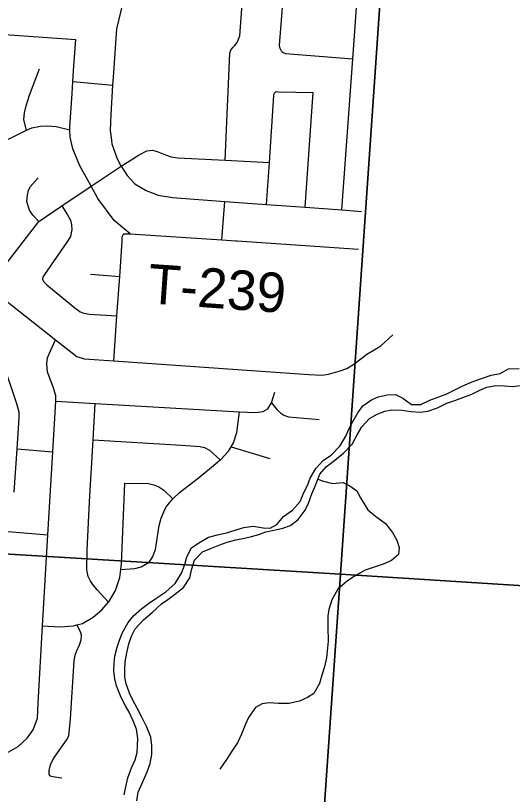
# Model space of a CAD drawing. Extents: x 114843 to 284848, y 317643 to 566895.
# Drawn here: x 244942 to 248717, y 362810 to 368726 of the extents above; entities that cross this region are included whole.
import ezdxf

# ---------------------------------------------------------------- set-up
doc = ezdxf.new("R2010")
doc.units = 0
for name, color, linetype in [('GM_X_Minor_River', 7, 'Continuous'), ('GM_X_Section', 7, 'Continuous'), ('GM_X_Township_Road', 7, 'Continuous'), ('GM_X_Township_Road_Text', 7, 'Continuous')]:
    doc.layers.add(name, color=color, linetype=linetype)

msp = doc.modelspace()

# ---------------------------------------------------------------- linework, layer by layer
at = {"layer": 'GM_X_Minor_River'}
for points in [[(245768.2, 362806.3), (245780.1, 362868.4), (245794, 362936.6), (245823.9, 363010.8), (245849.8, 363072.9), (245865.7, 363129), (245869.6, 363183.1), (245871.5, 363235.2), (245861.5, 363305.3), (245835.5, 363369.4), (245805.4, 363433.5), (245777.4, 363483.6), (245745.4, 363545.7), (245709.4, 363633.8), (245695.3, 363687.9), (245689.3, 363746), (245691.2, 363806.1), (245697.2, 363860.2), (245715.1, 363928.3), (245731, 363980.4), (245754.9, 364038.6), (245796.7, 364114.8), (245838.6, 364166.9), (245902.4, 364221.1), (245952.3, 364261.2), (246008.2, 364297.4), (246084, 364347.5), (246153.8, 364411.7), (246203.6, 364489.9), (246227.5, 364556.1), (246243.5, 364614.2), (246279.3, 364682.4), (246333.2, 364720.5), (246407, 364762.7), (246476.9, 364780.8), (246554.7, 364798.9), (246626.6, 364821), (246676.5, 364837.1), (246748.4, 364847.2), (246824.3, 364835.3), (246876.2, 364833.3), (246928.1, 364859.4), (246977.9, 364921.6), (247045.8, 364967.8), (247103.6, 365034), (247133.5, 365104.1), (247159.4, 365156.3), (247181.3, 365212.4), (247223.1, 365284.6), (247282.9, 365348.8), (247338.8, 365386.9), (247406.6, 365455.1), (247450.5, 365531.3), (247474.4, 365583.4), (247502.3, 365637.6), (247542.1, 365707.7), (247580, 365761.9), (247645.9, 365808), (247695.8, 365830.1), (247767.6, 365846.2), (247827.5, 365846.3), (247885.4, 365820.3), (247949.4, 365770.3), (248021.3, 365772.4), (248089.1, 365804.5), (248157, 365828.7), (248218.9, 365852.8), (248284.7, 365884.9), (248340.6, 365913), (248410.5, 365943.2), (248482.3, 365969.3), (248556.2, 365993.4), (248624, 366007.5), (248687.9, 366043.7), (248767.8, 366045.8)], [(245862.1, 362760.3), (245874, 362826.5), (245905.9, 362900.6), (245941.7, 362980.8), (245963.6, 363045), (245977.5, 363113.1), (245977.4, 363181.3), (245969.4, 363245.4), (245939.4, 363319.5), (245903.3, 363391.6), (245865.3, 363465.6), (245831.3, 363529.7), (245807.3, 363579.8), (245783.3, 363649.9), (245773.2, 363700), (245771.2, 363758.1), (245775.1, 363816.2), (245787, 363886.3), (245802.9, 363954.5), (245822.8, 364010.6), (245850.7, 364066.7), (245914.5, 364136.9), (245980.3, 364191.1), (246050.2, 364257.3), (246100, 364291.4), (246149.9, 364329.6), (246217.7, 364381.7), (246265.6, 364453.9), (246281.5, 364522.1), (246301.4, 364590.2), (246363.2, 364652.4), (246431.1, 364680.5), (246492.9, 364704.7), (246550.8, 364724.8), (246616.7, 364742.9), (246682.6, 364755), (246734.5, 364769.1), (246790.4, 364785.1), (246844.3, 364803.2), (246916.1, 364819.4), (246972, 364831.4), (247031.9, 364853.6), (247089.8, 364897.7), (247143.6, 364969.9), (247167.5, 365022), (247193.4, 365094.2), (247223.2, 365164.4), (247253.1, 365242.5), (247303, 365298.7), (247366.8, 365348.9), (247432.6, 365401), (247500.5, 365469.2), (247536.3, 365541.4), (247572.2, 365601.6), (247630, 365665.8), (247689.9, 365697.9), (247747.8, 365720), (247801.7, 365730.1), (247879.6, 365728.1), (247945.5, 365718.2), (248019.4, 365712.3), (248075.2, 365720.4), (248149.1, 365746.5), (248218.9, 365782.6), (248278.8, 365802.7), (248340.7, 365824.9), (248408.6, 365849), (248468.4, 365881.1), (248522.3, 365903.2), (248590.2, 365915.3), (248658.1, 365913.4), (248716, 365907.4), (248781.9, 365915.5)], [(247238.7, 365204.7), (247281.1, 365188.5), (247351, 365172.5), (247430.9, 365178.6), (247482.8, 365154.6), (247534.8, 365114.6), (247562.8, 365062.6), (247618.8, 364970.4), (247676.8, 364924.4), (247752.7, 364866.4), (247806.7, 364800.3), (247838.7, 364740.3), (247856.7, 364684.2), (247850.8, 364632.1), (247798.9, 364585.9), (247735.1, 364559.8), (247597.3, 364513.6), (247523.5, 364469.4), (247463.6, 364433.3), (247391.8, 364369.1), (247346, 364286.9), (247322.1, 364214.7), (247314.2, 364162.6), (247314.3, 364080.5), (247318.4, 363974.3), (247312.4, 363922.2), (247304.5, 363848), (247288.6, 363779.9), (247268.7, 363715.7), (247250.8, 363651.6), (247209, 363575.4), (247159.1, 363545.3), (247099.2, 363517.2), (247019.4, 363501), (246939.5, 363500.9), (246869.6, 363504.9), (246815.7, 363498.8), (246763.8, 363470.7), (246712, 363394.5), (246690.1, 363342.4), (246658.2, 363268.2), (246628.4, 363202), (246590.5, 363145.9), (246544.6, 363075.7), (246492.8, 363001.5)]]:
    msp.add_lwpolyline(points, dxfattribs=at)
at = {"layer": 'GM_X_Section'}
for points in [[(242304.8, 369841.8), (244964.1, 369640.7), (247615.2, 369437.9), (247753.2, 369434.4), (247410, 364482.3), (242001.9, 364809.8)], [(247753.2, 369434.4), (250384.4, 369240.7), (253095.5, 369054.6), (252712.1, 364146.3), (247410, 364482.3)], [(242001.9, 364809.8), (247410, 364482.3), (247032.5, 359055.9), (241626.2, 359407.6)], [(247410, 364482.3), (252712.1, 364146.3), (252372.7, 358690.1), (247032.5, 359055.9)]]:
    msp.add_lwpolyline(points, close=True, dxfattribs=at)
at = {"layer": 'GM_X_Township_Road'}
for p, q in [((245377.7, 368223.8), (245681.7, 368197)), ((247143.1, 367269.4), (247203, 368141.8)), ((246508.6, 367022), (246531.1, 367314.1)), ((246531.1, 367314.1), (246849.1, 367290.9)), ((245511.7, 366760.9), (245733.1, 366744.8)), ((244953.3, 365434), (245224.3, 365411.9)), ((246580, 365450.5), (246874.1, 365361.3))]:
    msp.add_line(p, q, dxfattribs=at)
for points in [[(245743.1, 367581), (245717.6, 367635.3), (245676.5, 367748), (245672.8, 367780.1), (245663.5, 367852.4), (245668.5, 367974.7), (245681.7, 368197), (245687.4, 368293.3), (245712.3, 368624), (245761.2, 368835.1), (245833.7, 369054.3), (245946.2, 369346.1), (246041.9, 369564.6), (246061.4, 369609.3), (246077.1, 369645)], [(247421.2, 367249.1), (247504.3, 368397.7), (247545.4, 368964.4), (247569, 369243.1), (247566.3, 369296.7), (247556.7, 369390.5), (247560.6, 369476.1)], [(246533.9, 367626.6), (246571.2, 368440.1), (246577.4, 368462.1), (246593.6, 368484), (246607.8, 368497.9), (246626, 368521.8), (246646.4, 368571.8), (246659.9, 368776.1), (246678, 369050.7), (246692.7, 369273.2), (246682, 369307.8), (246683.1, 369317.4), (246666.7, 369360.7)], [(246963.6, 368454.7), (246951.8, 368474.9), (246948, 368498.9), (247006.9, 369272.5), (247013, 369286.5)], [(244303.7, 368706.7), (244398.2, 368672.1), (244558.5, 368660.4), (244823.5, 368584.7), (245399.4, 368544.5)], [(245812.6, 367069), (245691.4, 367168.4), (245566.8, 367335.9), (245515.9, 367429.4), (245430.9, 367585.7), (245378, 367712.5), (245356.8, 367802.9), (245354.4, 367857.4), (245353.5, 367879.2), (245371.7, 368133.7), (245377.7, 368223.8), (245385.6, 368344.1), (245399.4, 368544.5)], [(246963.6, 368454.7), (246975.5, 368444.6), (246993.5, 368438.4), (247504.3, 368397.7)], [(245026, 367854.1), (245005.8, 367934.3), (245010.2, 367986.4), (245022.7, 368040.5), (245047.4, 368120.5), (245123.3, 368322.3)], [(246849.1, 367290.9), (246870.4, 367609), (246904.6, 368118.3), (246907.3, 368133.4), (246922.9, 368148.2)], [(246922.9, 368148.2), (246940.4, 368146.9), (247203, 368141.8)], [(244576.5, 367735.8), (244657.7, 367726.8), (244689.7, 367722.5), (244717.7, 367720.3), (244795.9, 367745.7), (244914.5, 367798.8), (245026, 367854.1), (245065.3, 367873.6), (245131.4, 367885.1), (245185.5, 367888.6), (245249.4, 367882.1), (245354.4, 367857.4)], [(244734.2, 366666.4), (245118.4, 367160.6), (245294.1, 367281.3), (245515.9, 367429.4), (245743.1, 367581), (245881.9, 367668), (245940.2, 367697.6), (245980.3, 367703.3), (246018.3, 367692.9), (246080.1, 367668.3), (246123.9, 367651.9), (246175.9, 367645.4), (246533.9, 367626.6), (246870.4, 367609)], [(245743.1, 367581), (245790.5, 367510.4), (245848, 367447.7), (245933.6, 367396.8), (246025.3, 367361.9), (246135.2, 367343), (246531.1, 367314.1)], [(245118.4, 367160.6), (245073.4, 367209.8), (245047.7, 367248.2), (245026.3, 367314.5), (245032.7, 367360.6), (245039, 367396.6), (245053.2, 367424.6), (245113.9, 367492.2)], [(243989.9, 367276.1), (244453.4, 366887.4), (244734.2, 366666.4), (245246, 366263.6), (245408, 366136.1), (245463.9, 366117.6), (245687.8, 366102.2), (247169.9, 366000.4), (247270, 365995.6), (247320.1, 366003.1), (247408.4, 366028.4), (247458.5, 366044), (247510.9, 366077.7), (247575.3, 366127.2), (247611.6, 366155), (247659.9, 366180.6), (247716.2, 366216.3), (247809, 366299.6)], [(245294.1, 367281.3), (245335.6, 367211.6), (245359.2, 367171.2), (245366.9, 367135.1), (245370.6, 367100.9), (245360.1, 367048.9), (245331.7, 367005.1), (245161.4, 366759.9), (245149.2, 366739.9), (245147.1, 366723.9), (245152.9, 366705.8), (245170.8, 366687.6), (245178.7, 366679.5), (245393.3, 366505.2), (245419.2, 366484.9), (245433.1, 366474.8), (245461, 366464.5), (245503, 366458.1), (245711.9, 366444)], [(246849.1, 367290.9), (247143.1, 367269.4), (247421.2, 367249.1), (247571.2, 367238.2)], [(245687.8, 366102.2), (245711.9, 366444), (245733.1, 366744.8), (245752.1, 367013.4), (245752.3, 367045.5), (245758.5, 367059.5), (245764.6, 367067.4), (245812.6, 367069)], [(245812.6, 367069), (246508.6, 367022), (246615.6, 367014.7)], [(246615.6, 367014.7), (246626.3, 367014), (247548.6, 366951.6)], [(244930.6, 365105.5), (244953.3, 365434), (244969.6, 365670.7), (244968, 365712.8), (244950.6, 365777.1), (244839.4, 366109), (244825.7, 366143.2), (244788.1, 366187.6), (244479.5, 366446.5), (244251.9, 366637.4)], [(244961.5, 363174.2), (245030.1, 363237.8), (245074.7, 363301.6), (245107.5, 363389.5), (245112.5, 363501.8), (245147, 364090.6), (245187.3, 364780.4), (245224.3, 365411.9), (245246.8, 365796.4), (245247.3, 365836.7), (245229.8, 365899), (245198.5, 365977.5), (245184.9, 366019.7), (245179.4, 366081.9), (245185.8, 366126), (245206.3, 366178), (245246, 366263.6)], [(245246.8, 365796.4), (245546.9, 365779.2), (246643.1, 365716.2), (246765.1, 365711.2), (246823.2, 365718.7), (246859.4, 365738.4), (246886.4, 365783.1), (246912.6, 365864.3)], [(245646.8, 364270.5), (245562.4, 364364.1), (245528.7, 364404.5), (245509, 364434.8), (245493.3, 364465), (245483.7, 364515.2), (245485.1, 364665.6), (245504.3, 365032.4), (245531.2, 365503.1), (245546.9, 365779.2)], [(246886.4, 365783.1), (246927.4, 365733.8), (246957.2, 365705.5), (246979.1, 365689.3), (247017, 365676.9), (247248.9, 365656.9)], [(245741.6, 364517), (245848, 364526.1), (245896.2, 364539.7), (245956.6, 364575.2), (245982.9, 364611.1), (246005.4, 364671.1), (246033, 364851.3), (246047.5, 364907.3), (246068, 364955.3), (246086.4, 364995.2), (246137, 365054.9), (246187.4, 365102.6), (246328.4, 365211.7), (246431.2, 365295), (246497.6, 365351), (246501.8, 365354.5), (246560.4, 365416.2), (246580, 365450.5), (246597, 365480), (246623.7, 365560), (246643.1, 365716.2)], [(241077.3, 365583.1), (241200.5, 365573.3), (241594.3, 365533.4), (241706.9, 365523.4), (241819.3, 365513.6), (241937.4, 365482.3), (242031.1, 365477.6), (242256.1, 365452.5), (242347.3, 365434.4), (242476, 365397.9), (242623.3, 365388.2), (242706.4, 365383.5), (242880.5, 365366), (243580.9, 365250.3), (243791, 365233.8), (243863, 365230), (243971.1, 365224.2), (244027, 365215.7), (244160.8, 365176.4), (244276.4, 365098.6), (244547.6, 364884.7), (244663.4, 364828.7), (244729.9, 364818.5), (245187.3, 364780.4)], [(245531.2, 365503.1), (246202.6, 365461.4), (246344.6, 365452.2), (246376.5, 365445.9), (246414.4, 365425.5), (246497.6, 365351)], [(245147, 364090.6), (245277.7, 364081.8), (245381.9, 364091), (245407.7, 364097.6), (245450.1, 364108.4), (245532.5, 364155.8), (245597.1, 364211.4), (245646.8, 364270.5), (245655.7, 364281.1), (245700.4, 364358.9), (245735.3, 364456.8), (245741.6, 364517), (245746.3, 364563), (245771.8, 365174.4)], [(245771.8, 365174.4), (245951.8, 365170.8), (245991.8, 365160.4), (246031.7, 365146.1), (246067.5, 365119.7), (246137, 365054.9)], [(245293.5, 362932.7), (245225.6, 362943.3), (245207.6, 362947.5), (245197.7, 362961.6), (245198, 362991.7), (245208.4, 363035.7), (245230.9, 363083.6), (245330.1, 363221.1), (245346.5, 363255.1), (245359.6, 363383.3), (245387.5, 363824.2), (245393.9, 363866.3), (245404.2, 363896.3), (245426.6, 363946.2), (245441, 363984.2), (245443.3, 364018.2), (245437.5, 364038.3), (245427.6, 364060.5), (245407.7, 364097.6)], [(241917.1, 363477.1), (242079.8, 363413.9), (242129.6, 363393.4), (242155.3, 363380.6), (242207.3, 363354.6), (242231.2, 363340.4), (243054.4, 363269.9), (243593.2, 363223.7), (244240.8, 363168.3), (244610.7, 363136.5), (244758.9, 363123.9), (244820.9, 363117.3), (244855, 363123), (244891.1, 363132.7), (244961.5, 363174.2)]]:
    msp.add_lwpolyline(points, dxfattribs=at)

# ---------------------------------------------------------------- texts
at = {"layer": 'GM_X_Township_Road_Text'}
msp.add_text('T-239', height=300.02, rotation=355.93179, dxfattribs=at).set_placement((245940.1, 366540.8))

doc.saveas('drawing.dxf')
